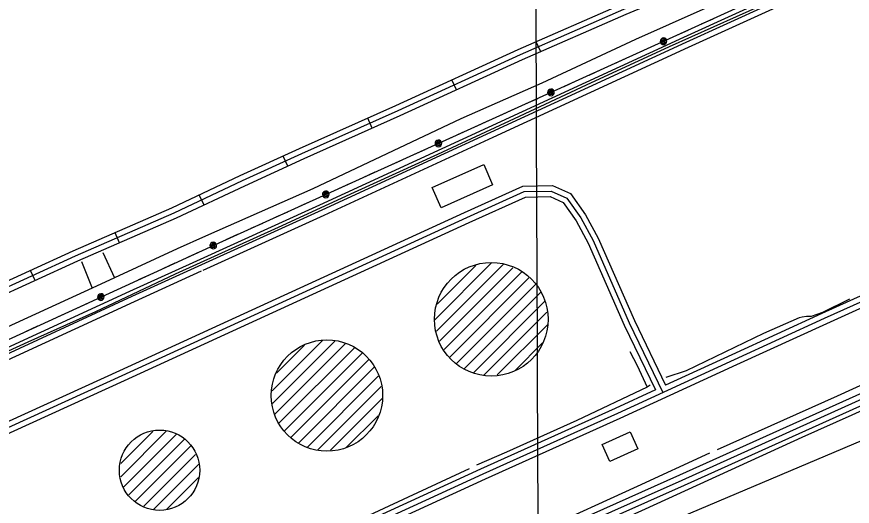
# Model space of a CAD drawing. Extents: x 3419139 to 3457078, y 540382 to 565875.
# Drawn here: x 3432398 to 3434656, y 549589 to 550912 of the extents above; entities that cross this region are included whole.
import ezdxf

# ---------------------------------------------------------------- set-up
doc = ezdxf.new("R2010")
doc.units = 0
for name, color, linetype in [('V-BLDG-OTLN', 7, 'Continuous'), ('V-DOMW-TANK', 7, 'Continuous'), ('V-GRID-MAJR', 7, 'Continuous'), ('V-ROAD-CNTR', 7, 'Continuous'), ('V-SITE-OTLN', 7, 'Continuous'), ('V-TOPO-SHOR', 7, 'Continuous'), ('V-UTIL-LINE', 7, 'Continuous')]:
    doc.layers.add(name, color=color, linetype=linetype)

msp = doc.modelspace()

# ---------------------------------------------------------------- linework, layer by layer
at = {"layer": 'V-BLDG-OTLN'}
for points in [[(3433683.7, 550458.1), (3433545, 550396), (3433520.7, 550450.3), (3433660, 550512.7)], [(3434076.4, 549744.3), (3434000.8, 549710.2), (3433979.9, 549756.4), (3434055.7, 549790.5)]]:
    msp.add_lwpolyline(points, close=True, dxfattribs=at)
at = {"layer": 'V-DOMW-TANK'}
for p, q in [((3433527.5, 550093.3), (3433680.3, 550246.1)), ((3433532.6, 550063), (3433713.3, 550243.7)), ((3433534.6, 550135.6), (3433638.8, 550239.9)), ((3433540.2, 550035.3), (3433738.9, 550234)), ((3433553.2, 550012.9), (3433763.1, 550222.8)), ((3433567.5, 549991.8), (3433782.2, 550206.5)), ((3433587, 549976), (3433799.7, 550188.7)), ((3433606.5, 549960.1), (3433813.5, 550167.1)), ((3433633, 549951.3), (3433824.3, 550142.6)), ((3433659.8, 549942.7), (3433830.6, 550113.5)), ((3433696.7, 549944.2), (3433832.4, 550079.9)), ((3433088.6, 549901.8), (3433224, 550037.2)), ((3433089.4, 549867.3), (3433258, 550035.9)), ((3433095.8, 549838.3), (3433285.9, 550028.4)), ((3433100.3, 549948.9), (3433175.8, 550024.4)), ((3433745.5, 549957.6), (3433818.5, 550030.7)), ((3433107.6, 549814.8), (3433310.6, 550017.8)), ((3433121.6, 549793.4), (3433331.1, 550002.9)), ((3433139.5, 549775.9), (3433349, 549985.5)), ((3433160, 549761.1), (3433364, 549965.1)), ((3433183.7, 549749.4), (3433375.2, 549941)), ((3433211.6, 549742), (3433382.9, 549913.3)), ((3433245.7, 549740.7), (3433385.3, 549880.3)), ((3433287.4, 549747.1), (3433374.5, 549834.2)), ((3432679.1, 549669.1), (3432802.3, 549792.3)), ((3432679.8, 549705.1), (3432766, 549791.4)), ((3432686.7, 549641.4), (3432829, 549783.7)), ((3432701.4, 549620.6), (3432850.5, 549769.8)), ((3432717.5, 549601.4), (3432868.9, 549752.8)), ((3432741.3, 549589.9), (3432881.1, 549729.7)), ((3432767.8, 549581), (3432890.8, 549704)), ((3432802.7, 549580.6), (3432889.5, 549667.4))]:
    msp.add_line(p, q, dxfattribs=at)
for centre, radius in [((3433680.4, 550094.7), 153.5), ((3433236.3, 549888.6), 150.5), ((3432784.2, 549686.8), 108.5)]:
    msp.add_circle(centre, radius, dxfattribs=at)
at = {"layer": 'V-GRID-MAJR'}
msp.add_spline([(3433823.3, 545818.1), (3433797.7, 551876), (3433772.2, 557937), (3433746.6, 563998), (3433746.6, 564001.1)], degree=3, dxfattribs=at)
at = {"layer": 'V-ROAD-CNTR'}
for p, q in [((3433814.1, 550817.2), (3433802, 550844.6)), ((3433586.5, 550714.2), (3433574.1, 550741.5)), ((3433358.8, 550610.9), (3433346.5, 550638.2)), ((3433130.9, 550508.3), (3433118.4, 550535.6)), ((3432904.2, 550403.4), (3432891.4, 550430.6)), ((3432675.7, 550301), (3432663.7, 550328.5)), ((3432447.7, 550199.1), (3432435.2, 550226.4))]:
    msp.add_line(p, q, dxfattribs=at)
for points in [[(3433720.7, 552038.6), (3433784.8, 551897.7), (3433932.9, 551579.7), (3434087.9, 551250.8), (3434168.5, 551066.3), (3434185.6, 551025), (3434183.2, 551006.5), (3434166.9, 550988.8), (3434143.7, 550976.7), (3434038, 550931.8), (3433758.1, 550809), (3433427.5, 550658.1), (3433167.6, 550541.6), (3433007.1, 550468.3)], [(3433713.2, 552018.8), (3433771.2, 551891.5), (3433919.4, 551573.3), (3434074.3, 551244.6), (3434154.7, 551060.4), (3434170.2, 551022.9), (3434168.9, 551013.2), (3434157.6, 551000.9), (3434137.3, 550990.2), (3434032, 550945.6), (3433751.9, 550822.7), (3433421.4, 550671.8), (3433161.4, 550555.2), (3433000.8, 550481.9), (3432816.2, 550395.3), (3432549.8, 550278.7), (3432195, 550116.9)], [(3435806.2, 550835.3), (3435769.2, 550931.4), (3435668.6, 551184.3), (3435589.8, 551349.1), (3435559.4, 551419.6), (3435546.2, 551434.3), (3435523.9, 551436.6), (3435474.9, 551420.2), (3435127.5, 551261.9), (3434760.4, 551095.6), (3434206.4, 550842.3), (3433678.6, 550599.4), (3433222.2, 550389.1), (3432708.8, 550155.8), (3432307.4, 549971.1), (3431692.4, 549689.7), (3431139.3, 549441.5), (3430751.6, 549267.2), (3430643.7, 549214.2)], [(3434620.9, 551048.3), (3434200.1, 550855.9), (3433672.3, 550613.1), (3433215.9, 550402.7), (3432873.8, 550247.2)], [(3434638, 551023.2), (3434212.6, 550828.7), (3433684.9, 550585.8), (3433228.4, 550375.4), (3432900.7, 550226.5)], [(3434184.3, 550985.6), (3434176.1, 550976.8), (3434150.2, 550963.1), (3434043.9, 550918), (3433764.2, 550795.3), (3433433.7, 550644.4), (3433173.8, 550527.9), (3433013.4, 550454.7), (3432828.6, 550368), (3432562.1, 550251.3), (3432207.5, 550089.6), (3431843.4, 549924.3), (3431602.8, 549812.4), (3431399.5, 549721.8), (3431317, 549682.3), (3431267.9, 549673), (3431222.5, 549691.3), (3431187, 549736.9), (3431133.7, 549851.8), (3431083.4, 549955.6)], [(3435040.9, 550519.3), (3434999.4, 550494.4), (3434980.9, 550464.2), (3434978.1, 550428.4), (3434989, 550388), (3434999.3, 550345.5), (3434997.9, 550321.5), (3434988.5, 550302), (3434964.8, 550287), (3434790.4, 550208.2), (3434573.6, 550110.1), (3434330.1, 549998.8), (3434151.3, 549916.5)], [(3433007.1, 550468.3), (3432822.4, 550381.7), (3432555.9, 550265), (3432201.2, 550103.3), (3431837.1, 549937.9), (3431596.6, 549826.1), (3431393.2, 549735.4), (3431312.3, 549696.7), (3431269.5, 549688.6), (3431231.9, 549703.7), (3431199.9, 549744.8), (3431147.2, 549858.3), (3431077.6, 550002)], [(3431236.3, 549300.3), (3431925.9, 549614), (3432677.2, 549956.4), (3433608, 550383.3), (3433765.9, 550454.6), (3433845.6, 550456.1), (3433894.7, 550434.2), (3433935.1, 550376.6), (3433969.3, 550313.7), (3434067, 550091.6), (3434151.3, 549916.5)], [(3431242.5, 549286.6), (3431932.1, 549600.4), (3432683.4, 549942.8), (3433614.2, 550369.7), (3433769.3, 550439.6), (3433842.5, 550441.1), (3433884.8, 550422.2), (3433922.3, 550368.6), (3433955.8, 550307.1), (3434053.4, 550085.3), (3434144.2, 549896.7)], [(3431938.4, 549586.7), (3432689.7, 549929.2), (3433620.4, 550356), (3433772.7, 550424.7), (3433839.5, 550426), (3433874.9, 550410.2), (3433909.6, 550360.7), (3433942.3, 550300.5), (3434039.8, 550079), (3434124, 549903.9)], [(3432873.8, 550247.2), (3432702.6, 550169.4), (3432301.2, 549984.7), (3431686.2, 549703.4), (3431133.2, 549455.2), (3430745.2, 549280.8), (3430640.6, 549229.4)], [(3432896.9, 550224.8), (3432715.1, 550142.1), (3432313.7, 549957.5), (3431698.5, 549676.1), (3431145.5, 549427.8), (3430757.9, 549253.6), (3430635.2, 549193.4)], [(3434796.6, 550194.5), (3434579.8, 550096.4), (3434336.3, 549985.2), (3434021.4, 549840.1), (3433657.8, 549676), (3433259.5, 549493.4)], [(3434802.7, 550180.8), (3434586, 550082.8), (3434342.6, 549971.6), (3434027.6, 549826.4), (3433664, 549662.4), (3433265.7, 549479.7)], [(3435246.5, 550119.1), (3435242.8, 550115.7), (3435188.2, 550088.8), (3434857.4, 549941.3), (3434201.2, 549645.8), (3433722.1, 549431.8), (3433397.9, 549280.9), (3433348.7, 549259)], [(3434845.1, 549968.7), (3434188.9, 549673.2), (3433709.7, 549459.1), (3433385.5, 549308.2), (3433112.1, 549186.4), (3432535.6, 548923.6), (3431979.7, 548671.8), (3431473.1, 548440.1)], [(3434851.3, 549955), (3434195.1, 549659.5), (3433715.9, 549445.4), (3433391.7, 549294.6), (3433118.2, 549172.7), (3432541.8, 548909.9), (3431985.9, 548658.2), (3431479.4, 548426.4)], [(3434124, 549903.9), (3434015.2, 549853.7), (3433651.6, 549689.7), (3433253.2, 549507)]]:
    msp.add_lwpolyline(points, dxfattribs=at)
at = {"layer": 'V-SITE-OTLN'}
msp.add_lwpolyline([(3434706, 549776.7), (3433391.4, 549220.9)], dxfattribs=at)
at = {"layer": 'V-TOPO-SHOR'}
for p, q in [((3432630.7, 550275.3), (3432662.6, 550206.5)), ((3432573.3, 550250.5), (3432602.1, 550178.6))]:
    msp.add_line(p, q, dxfattribs=at)
for points in [[(3435552.4, 551464.5), (3435395, 551395.4), (3435160.7, 551286.8), (3434930.5, 551179.5), (3434747.9, 551095.9), (3434581.7, 551020.1), (3434342.2, 550911.8), (3434160.6, 550830.5), (3433936.9, 550727.1), (3433742.6, 550636.1), (3433534.8, 550540), (3433310.1, 550437.5), (3433104.6, 550342.4), (3432826.3, 550216.5)], [(3434294.9, 550950.3), (3434252.4, 550931.5), (3434070.5, 550850.7), (3433817.1, 550732.5), (3433598, 550636.1), (3433198.4, 550447.2), (3432908.2, 550319.3), (3432831.9, 550284.6)], [(3435090.3, 550507.9), (3435139.8, 550357.8), (3435165, 550287.4), (3435183.7, 550242.3), (3435191.2, 550217.8), (3435195.8, 550205.6), (3435197.7, 550190.6), (3435196.7, 550179.3), (3435195.7, 550168.1), (3435192.9, 550160.6), (3435176, 550145.6), (3434946.6, 550038.1), (3434614.9, 549886.8), (3434290.9, 549742.4)], [(3432831.9, 550284.6), (3432662.6, 550206.5), (3432602.1, 550178.6), (3432537, 550148.6), (3432250, 550017.2), (3432228.4, 550007.1), (3432169.3, 549979.4), (3431853.1, 549831.1), (3431788.8, 549802.6), (3431736.7, 549779.5), (3431430.2, 549643.8)], [(3432826.3, 550216.5), (3432610.6, 550114.8), (3432427.8, 550032.7), (3432184.7, 549922.5), (3431935.3, 549809.1), (3431641.2, 549676.2), (3431532.2, 549626.2)], [(3434648.6, 550149.2), (3434575.2, 550113.4), (3434544.8, 550101.8), (3434538.3, 550101.9), (3434532.5, 550101.9), (3434520.3, 550100.6), (3434512.5, 550098.7), (3434416.2, 550056.3), (3434206.7, 549955.4), (3434151.7, 549937.5)], [(3435248.2, 550102.2), (3435028.2, 550005.1), (3434654.2, 549836), (3434519.8, 549775.3), (3434096, 549581.9), (3433749.2, 549424.9), (3433486.4, 549305.6)], [(3434055.1, 550008), (3434075, 549969.9), (3434101.4, 549911)], [(3434110, 549916.8), (3434101.4, 549911), (3433911.3, 549821.1), (3433721.2, 549735.6), (3433640.9, 549700.4)], [(3434269.7, 549732.9), (3434074.5, 549643), (3433814.2, 549524.3), (3433524.7, 549391.7), (3433261.6, 549272.1), (3432817, 549068.4)], [(3433620.4, 549690.9), (3433455.5, 549614.1), (3433231.8, 549510), (3433160, 549483.6)]]:
    msp.add_lwpolyline(points, dxfattribs=at)
at = {"layer": 'V-UTIL-LINE'}
for points in [[(3423271.7, 545940.4), (3423290.9, 545949.3), (3423512.3, 546045.8), (3423956, 546243.1), (3424661.6, 546565.3), (3424887.3, 546669), (3425345.4, 546869.5), (3426259, 547295.8), (3426725.3, 547502.7), (3427408.7, 547808.2), (3428092.5, 548122.2), (3428546.3, 548321.2), (3428869, 548466.2), (3430890.9, 549372.8), (3432045.4, 549888.5), (3432955.3, 550306), (3434102.7, 550826.1), (3435032.4, 551249.8), (3436899.7, 552058.7)], [(3434248.6, 550892.6), (3434279.6, 550906.7)], [(3434145.8, 550845.7), (3434143.3, 550847.2), (3434143.5, 550844.9), (3434145.9, 550843.5), (3434148.4, 550845), (3434147.2, 550848.2), (3434142.8, 550849.9), (3434140, 550846.7), (3434140.8, 550841.9), (3434145, 550840.1), (3434149.4, 550841), (3434151.5, 550845.3), (3434149.5, 550850.5), (3434142.1, 550853.9), (3434139.2, 550851.9), (3434137.4, 550848.9), (3434136.8, 550845.4), (3434137.6, 550842), (3434139.7, 550839.1), (3434142.7, 550837.3), (3434146.1, 550836.7), (3434149.5, 550837.5), (3434152.4, 550839.6), (3434154.2, 550842.6), (3434154.8, 550846), (3434154, 550849.4), (3434151.9, 550852.3), (3434149, 550854.1), (3434145.5, 550854.7), (3434142.1, 550853.9)], [(3434181.3, 550861.9), (3434212.2, 550876)], [(3434079.3, 550815.5), (3434102.7, 550826.1), (3434110.3, 550829.5)], [(3434011.9, 550784.9), (3434042.9, 550799)], [(3433944.5, 550754.4), (3433975.5, 550768.4)], [(3433877.1, 550723.8), (3433908.1, 550737.9)], [(3433841.6, 550707.7), (3433839.2, 550709.2), (3433839.3, 550706.9), (3433841.7, 550705.6), (3433844.2, 550707), (3433843, 550710.2), (3433838.6, 550712), (3433835.8, 550708.7), (3433836.6, 550703.9), (3433840.8, 550702.1), (3433845.2, 550703), (3433847.3, 550707.4), (3433845.3, 550712.5), (3433837.9, 550715.9), (3433835.1, 550713.9), (3433833.2, 550710.9), (3433832.6, 550707.4), (3433833.4, 550704), (3433835.5, 550701.2), (3433838.5, 550699.3), (3433841.9, 550698.7), (3433845.4, 550699.5), (3433848.2, 550701.6), (3433850.1, 550704.6), (3433850.6, 550708), (3433849.8, 550711.5), (3433847.8, 550714.3), (3433844.8, 550716.2), (3433841.3, 550716.7), (3433837.9, 550715.9)], [(3433775.1, 550677.6), (3433806.1, 550691.6)], [(3433707.7, 550647), (3433738.7, 550661.1)], [(3433640.3, 550616.5), (3433671.3, 550630.5)], [(3433572.9, 550586), (3433603.9, 550600)], [(3433537.4, 550569.9), (3433535, 550571.3), (3433535.1, 550569), (3433537.5, 550567.7), (3433540, 550569.2), (3433538.8, 550572.3), (3433534.4, 550574.1), (3433531.6, 550570.9), (3433532.4, 550566.1), (3433536.6, 550564.2), (3433541, 550565.1), (3433543.1, 550569.5), (3433541.1, 550574.6), (3433533.7, 550578.1), (3433530.9, 550576), (3433529, 550573), (3433528.4, 550569.6), (3433529.2, 550566.1), (3433531.3, 550563.3), (3433534.3, 550561.4), (3433537.7, 550560.9), (3433541.1, 550561.7), (3433544, 550563.7), (3433545.9, 550566.7), (3433546.4, 550570.2), (3433545.6, 550573.6), (3433543.6, 550576.4), (3433540.6, 550578.3), (3433537.1, 550578.9), (3433533.7, 550578.1)], [(3433470.9, 550539.7), (3433501.9, 550553.8)], [(3433403.5, 550509.2), (3433434.5, 550523.2)], [(3433336.1, 550478.6), (3433367.1, 550492.7)], [(3433268.7, 550448.1), (3433299.7, 550462.1)], [(3433233.2, 550432), (3433230.8, 550433.5), (3433230.9, 550431.1), (3433233.3, 550429.8), (3433235.8, 550431.3), (3433234.6, 550434.4), (3433230.2, 550436.2), (3433227.4, 550433), (3433228.2, 550428.2), (3433232.4, 550426.3), (3433236.8, 550427.3), (3433238.9, 550431.6), (3433236.9, 550436.7), (3433229.5, 550440.2), (3433226.7, 550438.1), (3433224.8, 550435.1), (3433224.2, 550431.7), (3433225, 550428.3), (3433227.1, 550425.4), (3433230.1, 550423.6), (3433233.5, 550423), (3433236.9, 550423.8), (3433239.8, 550425.8), (3433241.6, 550428.8), (3433242.2, 550432.3), (3433241.4, 550435.7), (3433239.4, 550438.5), (3433236.4, 550440.4), (3433232.9, 550441), (3433229.5, 550440.2)], [(3433166.7, 550401.8), (3433197.7, 550415.9)], [(3433099.3, 550371.3), (3433130.3, 550385.3)], [(3433031.9, 550340.7), (3433062.9, 550354.8)], [(3432964.5, 550310.2), (3432995.5, 550324.2)], [(3432929.1, 550294), (3432926.6, 550295.4), (3432926.8, 550293.1), (3432929.2, 550291.8), (3432931.7, 550293.3), (3432930.4, 550296.4), (3432926.1, 550298.2), (3432923.3, 550294.9), (3432924, 550290.1), (3432928.3, 550288.3), (3432932.6, 550289.3), (3432934.7, 550293.6), (3432932.7, 550298.7), (3432925.3, 550302.1), (3432922.5, 550300.1), (3432920.6, 550297.1), (3432920.1, 550293.6), (3432920.9, 550290.2), (3432922.9, 550287.4), (3432925.9, 550285.5), (3432929.4, 550285), (3432932.8, 550285.8), (3432935.7, 550287.8), (3432937.5, 550290.8), (3432938.1, 550294.3), (3432937.2, 550297.7), (3432935.2, 550300.6), (3432932.2, 550302.4), (3432928.7, 550303), (3432925.3, 550302.1)], [(3432862.7, 550263.5), (3432893.6, 550277.7)], [(3432795.4, 550232.7), (3432826.3, 550246.8)], [(3432728.2, 550201.8), (3432759.1, 550216)], [(3432660.9, 550170.9), (3432691.8, 550185.1)], [(3432625.5, 550154.7), (3432623, 550156.1), (3432623.2, 550153.8), (3432625.6, 550152.5), (3432628.1, 550154), (3432626.8, 550157.1), (3432622.5, 550158.9), (3432619.7, 550155.6), (3432620.5, 550150.8), (3432624.7, 550149), (3432629.1, 550150), (3432631.2, 550154.3), (3432629.2, 550159.4), (3432621.8, 550162.9), (3432618.9, 550160.8), (3432617.1, 550157.8), (3432616.5, 550154.3), (3432617.3, 550150.9), (3432619.4, 550148.1), (3432622.4, 550146.2), (3432625.8, 550145.7), (3432629.3, 550146.5), (3432632.1, 550148.6), (3432633.9, 550151.5), (3432634.5, 550155), (3432633.7, 550158.4), (3432631.6, 550161.3), (3432628.6, 550163.1), (3432625.2, 550163.7), (3432621.8, 550162.9)], [(3432559.1, 550124.2), (3432590, 550138.4)], [(3432491.9, 550093.4), (3432522.8, 550107.5)], [(3432424.6, 550062.5), (3432455.5, 550076.7)]]:
    msp.add_lwpolyline(points, dxfattribs=at)

doc.saveas('drawing.dxf')
